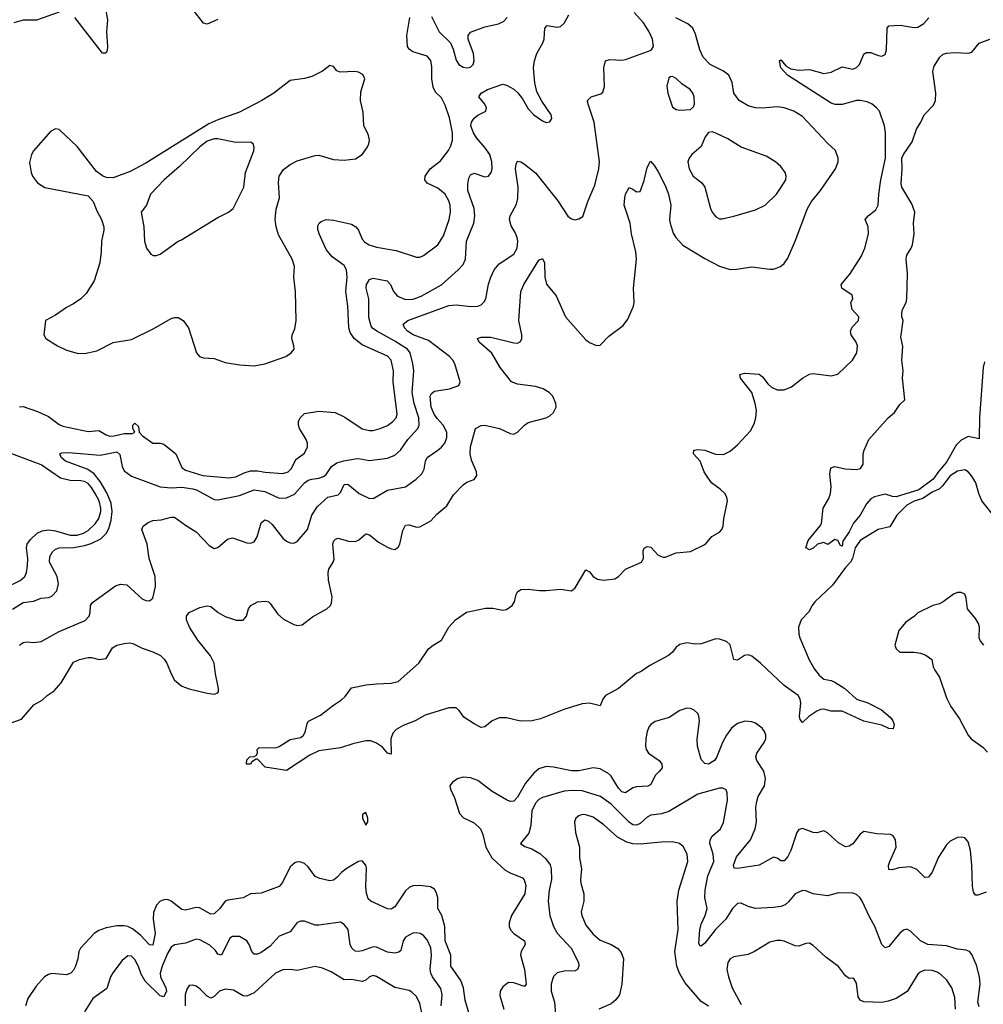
# Model space of a CAD drawing. Header units: inches. Extents: x 1771504 to 1971212, y 471788 to 643615.
# Tile 317 of 587: x 1842291 to 1847633, y 563038 to 568498. Entities that reach past the tile are written whole.
import ezdxf

# ---------------------------------------------------------------- set-up
doc = ezdxf.new("R2010")
doc.units = ezdxf.units.IN
doc.header["$MEASUREMENT"] = 0
doc.layers.add('B8546', color=7, linetype='Continuous')

msp = doc.modelspace()

# ---------------------------------------------------------------- linework, layer by layer
at = {"layer": 'B8546', "color": 5}
for points, elevation in [([(1842765.5, 568570), (1842777, 568497), (1842772.9, 568430), (1842778.7, 568350), (1842775.3, 568324.7), (1842768.3, 568311.7), (1842750, 568312.8), (1842597.5, 568510)], 480), ([(1843390, 568499.4), (1843330, 568472.4), (1843310, 568478.9), (1843253, 568553)], 480), ([(1842212.1, 564587.9), (1842301.4, 564618.6), (1842370, 564698.9), (1842415.4, 564724.6), (1842442.7, 564750), (1842483, 564777), (1842520.1, 564819.9), (1842590, 564935.5), (1842622, 564950), (1842670, 564960.7), (1842690, 564961), (1842730.7, 564950.7), (1842770, 564955.5), (1842805, 565015), (1842830, 565029.4), (1842870, 565037.8), (1842901.9, 565041.9), (1842919.1, 565039.1), (1842970, 565012.1), (1843030, 564992.3), (1843072, 564972), (1843092.5, 564952.5), (1843107.5, 564930), (1843130.2, 564870), (1843150, 564834.6), (1843190, 564802.4), (1843230, 564787.3), (1843330, 564763.6), (1843370, 564758.4), (1843390, 564764.9), (1843394, 564770), (1843394, 564790), (1843375.9, 564870), (1843369.1, 564930), (1843349.2, 564970), (1843277.8, 565057.8), (1843233.1, 565130), (1843216.2, 565170), (1843216.1, 565190), (1843229.9, 565210.1), (1843290, 565238.8), (1843330, 565247.5), (1843350, 565243.2), (1843390.4, 565210), (1843430, 565188), (1843491.1, 565168.9), (1843530, 565167.4), (1843549, 565191), (1843560.2, 565230), (1843572.4, 565250), (1843610, 565269.1), (1843653, 565273), (1843670, 565269.4), (1843680.2, 565260.2), (1843721.6, 565201.6), (1843752.7, 565172.7), (1843810, 565144), (1843830, 565138.9), (1843857, 565143), (1843914.2, 565185.8), (1843993, 565230), (1844012.1, 565247.9), (1844018.8, 565261.2), (1844022.7, 565297.3), (1844003.7, 565390), (1844000.3, 565430), (1844005.1, 565450), (1844029.8, 565490), (1844033.6, 565506.4), (1844027.4, 565590), (1844032.4, 565607.6), (1844041.9, 565618.1), (1844056.9, 565623.1), (1844113.2, 565606.8), (1844150, 565604.6), (1844170, 565612.4), (1844210, 565646.4), (1844230, 565641.1), (1844281, 565601), (1844330, 565573.2), (1844350, 565563.6), (1844370, 565560.3), (1844376.6, 565563.4), (1844390, 565573), (1844398.5, 565590), (1844414.2, 565665.8), (1844430, 565694), (1844450, 565696), (1844490, 565683.1), (1844510, 565685.3), (1844570, 565719.5), (1844604.1, 565755.9), (1844658.7, 565801.3), (1844696.6, 565863.4), (1844750, 565919.1), (1844770, 565932.7), (1844810, 565948.8), (1844826.3, 565970), (1844824.4, 565990), (1844795.7, 566055.7), (1844789.1, 566090), (1844790.6, 566130), (1844817.6, 566230), (1844850, 566246.9), (1844870, 566249.2), (1844950.2, 566230.2), (1845010, 566203.7), (1845030, 566199.5), (1845050, 566210.4), (1845089.6, 566250), (1845110, 566263.6), (1845210, 566290.3), (1845230, 566301.3), (1845250, 566320.5), (1845264.7, 566350), (1845264, 566370), (1845246.9, 566410), (1845227.1, 566430), (1845192.8, 566450), (1845150, 566464.1), (1845050, 566475.9), (1845018.3, 566490), (1844955.5, 566570), (1844908.2, 566648.2), (1844837.6, 566710), (1844829.6, 566730), (1844850, 566736.9), (1844902.3, 566737.7), (1845030, 566705.6), (1845050, 566705), (1845067.2, 566712.8), (1845075, 566730), (1845074.5, 566750), (1845057.4, 566830), (1845069.2, 566990.8), (1845086, 567030), (1845170, 567163.8), (1845190, 567173.4), (1845200.3, 567150), (1845201.5, 567070), (1845211.6, 567031.6), (1845266.1, 566966.1), (1845316.9, 566850), (1845430, 566723.1), (1845450, 566707.4), (1845489.4, 566690.6), (1845510, 566692.7), (1845557.8, 566742.2), (1845637.2, 566802.8), (1845662, 566838), (1845693.3, 566910), (1845696.9, 566930), (1845693.7, 567010), (1845709.8, 567170), (1845706.2, 567210), (1845682.9, 567310), (1845675.4, 567370), (1845641.8, 567470), (1845645.3, 567510), (1845650, 567531), (1845670, 567566.8), (1845690, 567558.8), (1845710, 567542.8), (1845730, 567546), (1845753.8, 567606.2), (1845770, 567678), (1845787.3, 567712.7), (1845810, 567688), (1845830, 567654), (1845870, 567578), (1845887.6, 567530), (1845901, 567470), (1845894.4, 567390), (1845896.8, 567370), (1845914.6, 567314.6), (1845928.9, 567290), (1845967.7, 567247.7), (1846090, 567173), (1846170, 567130.9), (1846230, 567113.1), (1846265.8, 567114.2), (1846350, 567127.3), (1846450, 567113.6), (1846470, 567115.2), (1846509.6, 567130), (1846530, 567146.5), (1846550, 567175.8), (1846590.7, 567270), (1846658.3, 567450), (1846681.4, 567490), (1846731.4, 567550), (1846813.3, 567670), (1846828, 567710), (1846828.1, 567730), (1846813.4, 567773.4), (1846770, 567813.3), (1846630, 567961.8), (1846582, 567990), (1846530, 568009.9), (1846490, 568013.9), (1846410, 568007.3), (1846370, 568009.9), (1846330, 568020.8), (1846280.3, 568050), (1846250.7, 568090), (1846241.2, 568150), (1846222.3, 568190), (1846192.7, 568212.7), (1846119.7, 568250), (1846079.8, 568290), (1846060.9, 568330), (1846038.2, 568418.2), (1846022, 568450), (1845995.7, 568475.7), (1845928.3, 568508.3)], 420), ([(1842250.8, 565229.2), (1842310, 565265.6), (1842367, 565273), (1842410, 565290.2), (1842450, 565294.3), (1842470, 565301.1), (1842497.7, 565330), (1842505.8, 565370), (1842498.5, 565410), (1842455.9, 565490), (1842458.9, 565521.1), (1842473.1, 565546.9), (1842490, 565561.5), (1842510, 565569.4), (1842590.6, 565570.6), (1842650, 565581.5), (1842686.7, 565593.3), (1842740.9, 565619.1), (1842771, 565649), (1842784.3, 565675.7), (1842797.9, 565722.1), (1842803.1, 565770), (1842797.3, 565817.3), (1842773.5, 565873.5), (1842736.6, 565936.6), (1842701.2, 565981.2), (1842665.6, 566005.6), (1842545.7, 566050), (1842521.3, 566070), (1842513.2, 566090), (1842524.4, 566095.6), (1842562.2, 566097.8), (1842736.8, 566083.2), (1842830, 566101.8), (1842846.8, 566086.8), (1842859.3, 566019.3), (1842870, 565995.3), (1842910, 565967.5), (1843070, 565907.2), (1843130, 565902.2), (1843190, 565904.7), (1843250, 565896.5), (1843271.5, 565890), (1843370, 565836.5), (1843390, 565835.8), (1843510, 565859.8), (1843590.1, 565890.1), (1843650, 565882.4), (1843730, 565844.7), (1843770, 565847.1), (1843814, 565866), (1843870, 565929.3), (1843890, 565943.9), (1843910, 565950.7), (1843950, 565954.8), (1843975.6, 565964.4), (1843990, 565975.9), (1844020.3, 566019.7), (1844050, 566040.2), (1844088.2, 566051.8), (1844150, 566062.6), (1844170, 566063.8), (1844230, 566053.5), (1844330, 566065.5), (1844370, 566082.9), (1844403.1, 566110), (1844442, 566170), (1844498, 566230), (1844506, 566250), (1844504.4, 566290), (1844477.5, 566370), (1844466.2, 566430), (1844476.6, 566550), (1844471.2, 566588.8), (1844456.4, 566650), (1844441.3, 566670), (1844370, 566716), (1844270.3, 566770.3), (1844247.1, 566787.1), (1844239, 566799), (1844227.3, 566847.3), (1844226.1, 566950), (1844212.3, 567010), (1844213.8, 567030), (1844230, 567057.6), (1844250, 567064.6), (1844329.1, 567049.1), (1844346, 567030), (1844362.8, 566990), (1844385, 566965), (1844430, 566947.1), (1844472.3, 566947.7), (1844516, 566964), (1844630, 567027.1), (1844722.3, 567110), (1844750, 567141.1), (1844762.2, 567170), (1844768.6, 567270), (1844808.4, 567370), (1844814.7, 567410), (1844810.4, 567450.4), (1844775.7, 567550), (1844775, 567585), (1844780.9, 567619.1), (1844790, 567638), (1844810, 567646.7), (1844870, 567627.2), (1844889.7, 567630.3), (1844904.2, 567650), (1844909.8, 567670.2), (1844908.9, 567710), (1844896.8, 567750), (1844869.8, 567790), (1844822.7, 567842.7), (1844806.6, 567870), (1844792.9, 567910), (1844795.8, 567930), (1844810, 567951.8), (1844830, 567967.6), (1844875.1, 567990), (1844878.7, 568010), (1844870, 568029.2), (1844836.2, 568070), (1844849.6, 568090), (1844885.1, 568110), (1844970, 568139.5), (1844990, 568135.6), (1845030, 568113.1), (1845052, 568092), (1845078.6, 568058.6), (1845110, 568003.8), (1845141.6, 567970), (1845190, 567936.4), (1845210, 567928.2), (1845230, 567931.3), (1845241.2, 567950), (1845237, 567970), (1845185.4, 568045.4), (1845158.6, 568098.6), (1845147.3, 568147.3), (1845138.7, 568230), (1845144.8, 568270), (1845157.1, 568310), (1845191.2, 568368.8), (1845198, 568390), (1845201.7, 568450), (1845214.9, 568465.1), (1845270, 568456.2), (1845290, 568460.2), (1845310, 568478.7), (1845334.9, 568525.1)], 460), ([(1842510, 568538.9), (1842385, 568495), (1842310, 568495.7), (1842258.8, 568481.2)], 480), ([(1842290, 565030.3), (1842310, 565044.4), (1842330, 565047.9), (1842370, 565044.4), (1842410, 565050.2), (1842510, 565105.3), (1842653.6, 565166.4), (1842675.3, 565190), (1842681.4, 565210), (1842683.5, 565250), (1842693.8, 565266.2), (1842821.3, 565358.7), (1842850, 565368), (1842884.4, 565364.4), (1842970, 565286.7), (1842990, 565277.6), (1843010, 565275.5), (1843029.7, 565290.3), (1843044.5, 565355.5), (1843042.5, 565410), (1843009.2, 565510), (1842997.4, 565590), (1842968.9, 565670), (1842976.2, 565690), (1843002.4, 565710), (1843030, 565721.3), (1843074.8, 565725.2), (1843130, 565739.7), (1843150, 565738.6), (1843210, 565694.6), (1843270, 565658), (1843342, 565582), (1843370, 565566), (1843390, 565571.7), (1843443.7, 565616.3), (1843470, 565624.5), (1843550, 565596.1), (1843570, 565594.7), (1843590, 565602.7), (1843607.1, 565630), (1843630, 565708.5), (1843650, 565723.6), (1843670, 565716.3), (1843690, 565698.9), (1843750, 565623.6), (1843770, 565606.9), (1843790, 565597.3), (1843810, 565594.9), (1843830, 565604.9), (1843886, 565670), (1843909.9, 565750), (1843941.4, 565798.6), (1843998.7, 565850), (1844057.5, 565862.5), (1844070, 565875.3), (1844090, 565919.5), (1844110, 565922.4), (1844173.2, 565870), (1844230, 565842.3), (1844255, 565845), (1844330, 565889.2), (1844430, 565907.7), (1844489.9, 565950.1), (1844519.8, 565980.2), (1844533.9, 566006.1), (1844541.4, 566050), (1844550, 566070.3), (1844610, 566110.2), (1844630, 566127.1), (1844647.2, 566150), (1844658.6, 566181.4), (1844658.5, 566210), (1844638.7, 566250), (1844605.6, 566285.6), (1844589.4, 566310), (1844572.6, 566350), (1844567.5, 566410), (1844574.2, 566425.8), (1844590, 566438.5), (1844674, 566450), (1844726, 566470), (1844732.3, 566490), (1844702.6, 566590), (1844692.6, 566610), (1844674, 566630), (1844558.2, 566718.2), (1844472.8, 566750), (1844441.8, 566770), (1844424.2, 566790), (1844417.6, 566810), (1844442.7, 566830), (1844670, 566912.3), (1844710, 566916.1), (1844792.3, 566907.7), (1844830.8, 566909.2), (1844850, 566916.4), (1844866.4, 566933.6), (1844875.1, 566950), (1844889.2, 567030.8), (1844902.2, 567070), (1844922.2, 567110), (1844950, 567143.9), (1845030, 567198), (1845048.9, 567231.1), (1845052.1, 567270), (1845048.9, 567290), (1845038, 567318), (1845015.6, 567355.6), (1845007.4, 567390), (1845009.8, 567410.2), (1845045.6, 567474.4), (1845053.4, 567506.6), (1845053.8, 567570), (1845040.6, 567670), (1845042.9, 567697.1), (1845050, 567713.4), (1845070, 567710.4), (1845090, 567697.4), (1845150, 567648.7), (1845274.1, 567494.1), (1845330, 567408.7), (1845350, 567394), (1845370, 567387.7), (1845390, 567392.7), (1845412.8, 567407.2), (1845440.4, 567490), (1845479.2, 567580.8), (1845502.4, 567670), (1845506, 567710), (1845476.7, 567930), (1845442.3, 568030), (1845439.7, 568050), (1845459.3, 568070), (1845513.3, 568086.7), (1845523.6, 568096.4), (1845532.5, 568127.5), (1845529.7, 568230.3), (1845539, 568270), (1845562, 568278), (1845630, 568274), (1845650, 568277.3), (1845791.2, 568328.8), (1845805.1, 568350), (1845798.7, 568390), (1845781.2, 568430), (1845750, 568479.7), (1845698.3, 568538.3)], 440), ([(1842290, 566351), (1842310, 566352.3), (1842390, 566325.5), (1842450, 566298), (1842510, 566253.2), (1842530, 566244.3), (1842670, 566214.4), (1842730, 566219.3), (1842770, 566195.5), (1842790, 566188.7), (1842815.3, 566190), (1842870, 566204), (1842916.6, 566203.4), (1842928.7, 566210), (1842919, 566230), (1842919, 566250), (1842930, 566261), (1842950, 566242), (1842953.4, 566210), (1842972.2, 566190), (1843030, 566150.3), (1843070, 566150.2), (1843090, 566143.6), (1843156.4, 566090), (1843190, 566014), (1843210, 566000.3), (1843306.8, 565970), (1843450, 565957.8), (1843490, 565962), (1843535.3, 565984.7), (1843570, 565995.8), (1843610, 565997), (1843651.2, 565988.8), (1843750, 565981.3), (1843779.5, 565990), (1843797.4, 566010), (1843821, 566059), (1843870, 566093.4), (1843886.5, 566130), (1843885.8, 566150), (1843878.3, 566170), (1843842.9, 566230), (1843836.8, 566250), (1843837.1, 566270), (1843846.8, 566290), (1843870, 566314), (1843950, 566327.4), (1844039.8, 566319.8), (1844093.8, 566293.8), (1844190, 566229.3), (1844230, 566219.7), (1844250, 566219.1), (1844290, 566230.2), (1844330, 566248.2), (1844360.3, 566270), (1844377.5, 566290), (1844384.1, 566310), (1844361.6, 566490), (1844363.2, 566550), (1844350.7, 566610), (1844330, 566631.8), (1844190, 566694.9), (1844145.9, 566730), (1844122.6, 566762.6), (1844114.9, 566790), (1844110.5, 566910), (1844099.6, 566990), (1844107, 567070), (1844102.6, 567110), (1844090, 567135.3), (1844023.5, 567183.5), (1843990, 567223.7), (1843951.5, 567310), (1843944.4, 567335.6), (1843944.5, 567355.5), (1843950.9, 567369.1), (1843962, 567378), (1843990, 567389.1), (1844030, 567385.6), (1844130, 567364.9), (1844154.9, 567350), (1844168.9, 567330), (1844190, 567281.6), (1844204.7, 567264.7), (1844227.7, 567250), (1844270, 567236.9), (1844377.7, 567217.7), (1844490, 567180.2), (1844510, 567180.2), (1844530, 567190.3), (1844610, 567250.3), (1844639.9, 567300.1), (1844671.7, 567390), (1844679.8, 567430), (1844677, 567470), (1844670, 567493), (1844649.8, 567530), (1844610, 567563.2), (1844550.8, 567590.8), (1844536.9, 567610), (1844539.2, 567630), (1844567.4, 567670), (1844624.2, 567715.8), (1844668.2, 567771.8), (1844682, 567798), (1844690.9, 567829.1), (1844689.9, 567870), (1844674.1, 567954.1), (1844650, 568024.7), (1844630, 568064.4), (1844596.5, 568096.5), (1844583, 568123), (1844576.5, 568170), (1844576.8, 568236.8), (1844570, 568272), (1844550, 568295.4), (1844470, 568319.8), (1844450, 568334.7), (1844441.2, 568350), (1844437.6, 568410), (1844454, 568510)], 480), ([(1847704.3, 565730), (1847625.4, 565830), (1847608.5, 565870), (1847591.5, 565930), (1847570, 565966), (1847550, 565989.8), (1847530, 566001.4), (1847490, 565995.2), (1847450, 565968.7), (1847407.9, 565912.1), (1847390, 565896.6), (1847350, 565877.6), (1847297.8, 565842.2), (1847250, 565827.4), (1847210, 565806.6), (1847154.4, 565750), (1847115.1, 565684.9), (1847050, 565671.5), (1846950, 565609.9), (1846922.4, 565570), (1846907.4, 565510), (1846897.1, 565490), (1846870, 565460.6), (1846797, 565363), (1846699.7, 565270), (1846684.2, 565250), (1846666.2, 565213.8), (1846623.5, 565170), (1846609.6, 565130), (1846610.1, 565090), (1846616.1, 565070), (1846668.4, 564948.4), (1846696.9, 564896.9), (1846722.5, 564862.5), (1846750, 564840.8), (1846790, 564833.1), (1846810, 564824.6), (1846866.4, 564790), (1846930.1, 564730.1), (1846992.9, 564710), (1847068.5, 564670), (1847116.4, 564630), (1847131.7, 564610), (1847138.7, 564590), (1847134.2, 564565.8), (1847110, 564566.6), (1847070, 564585.6), (1846970, 564607.6), (1846850, 564662.5), (1846790, 564663.2), (1846750, 564673.6), (1846730, 564672.6), (1846710, 564662.8), (1846666.8, 564633.2), (1846630, 564599.7), (1846617.7, 564617.7), (1846613.6, 564633.6), (1846621.6, 564710), (1846618.8, 564730), (1846607.6, 564750), (1846530, 564805.4), (1846397.4, 564930), (1846350, 564967.9), (1846330, 564976.5), (1846310, 564972.5), (1846270, 564946), (1846250, 564949.8), (1846230, 565030.6), (1846208.7, 565050), (1846170, 565062.7), (1846150, 565064), (1846070, 565037.7), (1846035.7, 565035.7), (1845990, 565041.6), (1845950, 565033.1), (1845930, 565018.3), (1845909.5, 564990), (1845888.4, 564971.6), (1845784.2, 564915.8), (1845737.1, 564882.9), (1845710, 564871.6), (1845611.3, 564790), (1845538.9, 564750), (1845524.2, 564730), (1845510, 564693.3), (1845450, 564707.5), (1845410, 564704), (1845307, 564673), (1845179.1, 564620.9), (1845131.3, 564610), (1845068, 564608), (1844990, 564626), (1844950, 564626.6), (1844910.2, 564609.8), (1844870, 564577), (1844850, 564573.6), (1844810, 564593.5), (1844753.7, 564630), (1844727.5, 564667.5), (1844710, 564682), (1844670, 564681.1), (1844539.5, 564640.5), (1844484.3, 564610), (1844416.5, 564583.5), (1844378.1, 564561.9), (1844359.1, 564540.9), (1844348.7, 564510), (1844350, 564425.2), (1844330, 564429.6), (1844303.1, 564463.1), (1844270, 564486.7), (1844238.1, 564498.1), (1844210, 564499.6), (1844137.1, 564482.9), (1844070, 564459.6), (1843950, 564443), (1843899.7, 564420.3), (1843770, 564334.5), (1843652.7, 564352.7), (1843610, 564398), (1843602, 564398), (1843578, 564382), (1843570, 564369.2), (1843548, 564370), (1843550, 564394), (1843566, 564410), (1843590, 564411.3), (1843602, 564418), (1843608.7, 564430), (1843608.4, 564451.6), (1843618, 564462), (1843710, 564460.7), (1843730, 564467.3), (1843790, 564505.5), (1843850, 564517.1), (1843864.5, 564530), (1843872.9, 564547.1), (1843884.4, 564595.6), (1843891.8, 564608.2), (1843959.4, 564640.6), (1844030, 564697.1), (1844074.3, 564725.7), (1844094.7, 564745.3), (1844130, 564792.7), (1844211.4, 564808.6), (1844270, 564815.8), (1844350, 564818), (1844390, 564827.3), (1844503.6, 564930), (1844557.6, 565010), (1844582.9, 565030), (1844630, 565056.5), (1844669.8, 565130), (1844706.2, 565170), (1844767.7, 565212.3), (1844874.2, 565234.2), (1844914.5, 565234.5), (1844970, 565222.6), (1844990, 565226.7), (1845020.9, 565250), (1845035.1, 565270), (1845042.7, 565310), (1845050, 565324.7), (1845070, 565337.3), (1845110, 565340.7), (1845172.1, 565332.1), (1845210, 565331.8), (1845290, 565340.4), (1845350, 565330.7), (1845370, 565346.8), (1845430, 565447.3), (1845450, 565435.5), (1845470.4, 565410), (1845494.5, 565394.5), (1845530, 565390.2), (1845590, 565397.6), (1845610, 565410.3), (1845649.9, 565450.1), (1845737.7, 565490), (1845748.6, 565510), (1845747, 565553), (1845753.3, 565566.7), (1845770, 565575.8), (1845790, 565572.4), (1845830, 565527.7), (1845857.5, 565517.5), (1845870, 565518.2), (1845930, 565542), (1846010, 565549.4), (1846092.6, 565590), (1846128.7, 565631.3), (1846170, 565656.5), (1846183.5, 565670), (1846191.1, 565690), (1846194.3, 565730), (1846214.5, 565830), (1846212, 565850), (1846199.6, 565870), (1846175.1, 565895.1), (1846126.9, 565930), (1846098.9, 565970), (1846086.6, 565990), (1846064.2, 566050), (1846026, 566090), (1846029, 566110), (1846050, 566114.6), (1846090, 566111.6), (1846148.9, 566088.9), (1846193.6, 566086.4), (1846230, 566104.4), (1846270, 566139.5), (1846342.3, 566217.7), (1846362.8, 566257.2), (1846372.2, 566290), (1846375.4, 566330), (1846369.2, 566370), (1846349.9, 566429.9), (1846287.6, 566510), (1846282.7, 566530), (1846310, 566537.6), (1846390, 566531.7), (1846410, 566517.6), (1846439, 566479), (1846459.6, 566459.6), (1846490, 566445.3), (1846530, 566446), (1846570, 566461.1), (1846630, 566509.1), (1846670, 566531.9), (1846690, 566535.6), (1846790, 566522.2), (1846827.2, 566532.8), (1846907.7, 566610), (1846931.4, 566650), (1846935.5, 566690), (1846928.6, 566710), (1846900.5, 566750), (1846896.3, 566770), (1846906.6, 566793.4), (1846941.2, 566830), (1846942.7, 566850), (1846905.4, 566890), (1846899.7, 566930), (1846909.7, 566950), (1846905.6, 566970), (1846849, 567009), (1846845.1, 567030), (1846894.1, 567085.9), (1846955.9, 567184.1), (1846975.6, 567230), (1846996.8, 567310), (1846995, 567350), (1846978.9, 567390), (1846994.3, 567410), (1847037.3, 567442.7), (1847050.5, 567469.5), (1847053.2, 567530), (1847064.3, 567610), (1847091.4, 567730), (1847091.9, 567870), (1847085.8, 567910), (1847057, 567990), (1847041.1, 568010), (1847016.2, 568030), (1846990, 568041.5), (1846950, 568050.3), (1846930, 568049.9), (1846850, 568028.2), (1846811.5, 568028.5), (1846790, 568034.9), (1846547.4, 568190), (1846509.9, 568230), (1846502.9, 568270), (1846510, 568274.9), (1846541, 568241), (1846565.7, 568225.7), (1846610, 568218.4), (1846670, 568222.5), (1846750, 568199.7), (1846790, 568206.2), (1846850, 568236), (1846910, 568223.5), (1846930, 568232.7), (1846946.2, 568250), (1846970, 568306), (1846984.2, 568315.8), (1847010, 568315.2), (1847050, 568298.9), (1847070, 568295.8), (1847090, 568304.9), (1847096.9, 568330), (1847100.5, 568450), (1847110, 568463.8), (1847171.8, 568468.2), (1847250, 568453.8), (1847270, 568456.9), (1847303.3, 568476.7), (1847332.1, 568507.9)], 380), ([(1844574.7, 568514.7), (1844617.4, 568430), (1844678.7, 568370), (1844694.2, 568334.2), (1844710, 568273.4), (1844726.3, 568250), (1844750, 568235.2), (1844770, 568230.3), (1844790, 568233.7), (1844805.1, 568250), (1844811.5, 568270), (1844806.8, 568310), (1844776.9, 568390), (1844778, 568410), (1844790, 568428), (1844870, 568458.3), (1844945.6, 568474.4), (1844972.8, 568487.2), (1844994.3, 568510)], 480), ([(1847640.3, 566599.7), (1847631.9, 566570), (1847612, 566292), (1847610, 566172.7), (1847550, 566185.8), (1847510, 566166.5), (1847482.4, 566137.6), (1847430, 566044.1), (1847385.9, 565994.1), (1847355.1, 565950), (1847275.5, 565890), (1847150, 565852.8), (1847130, 565854), (1847090, 565867), (1847030, 565852.7), (1847010, 565841.2), (1846986, 565814), (1846950.8, 565750), (1846913.7, 565706.3), (1846890, 565657.2), (1846854.6, 565605.4), (1846850, 565579), (1846841.2, 565581.2), (1846826, 565610), (1846810, 565615.3), (1846771.6, 565588.4), (1846750, 565598), (1846714, 565590), (1846690, 565568), (1846670, 565558), (1846648.7, 565568.7), (1846662.7, 565610), (1846729.6, 565690.4), (1846736.1, 565703.9), (1846745.4, 565790), (1846777.6, 565842.4), (1846785.7, 565870), (1846789.7, 565910), (1846781.7, 565978.3), (1846787.6, 566012.4), (1846810, 566019.3), (1846867.6, 566007.6), (1846930, 566002.7), (1846952, 566010), (1846967.2, 566032.8), (1846967, 566090), (1846972.3, 566110), (1846999.5, 566170), (1847105.2, 566290), (1847140.7, 566319.3), (1847170, 566364.7), (1847198, 566390), (1847186, 566510), (1847189.2, 566550), (1847181.2, 566610), (1847186.3, 566686.3), (1847176.6, 566736.6), (1847189, 566830), (1847182, 566850), (1847182, 566870), (1847185.2, 566890), (1847206, 566930), (1847209.4, 566950), (1847213.2, 567090), (1847205.2, 567170), (1847210, 567192), (1847234, 567230), (1847241.2, 567250), (1847249.6, 567310.4), (1847246.3, 567370), (1847253.3, 567430), (1847236.9, 567476.9), (1847181.2, 567570), (1847177.1, 567590), (1847183.4, 567670), (1847181.5, 567730), (1847190, 567750.3), (1847239.2, 567820.8), (1847263, 567890), (1847287.3, 567930), (1847304.5, 567970), (1847356.8, 568023.2), (1847368.6, 568050), (1847370.9, 568090), (1847353.8, 568210), (1847360.4, 568239.6), (1847392.4, 568290), (1847410, 568306.2), (1847428.5, 568311.5), (1847475.5, 568315.5), (1847550, 568311.8), (1847570, 568318.6), (1847610, 568367.7), (1847670, 568390.3)], 360), ([(1842210, 565347.4), (1842292.8, 565387.2), (1842318.8, 565410), (1842328.5, 565431.5), (1842334.7, 565470), (1842335.5, 565510), (1842328.5, 565570), (1842333, 565590), (1842350, 565615.9), (1842387.8, 565650), (1842415.8, 565664.2), (1842450, 565669.2), (1842490, 565662.8), (1842570, 565639.8), (1842610, 565639.3), (1842644.6, 565650), (1842670, 565664.9), (1842710, 565702.1), (1842730, 565732.6), (1842741.2, 565770), (1842741, 565790), (1842730.7, 565830), (1842710, 565871.3), (1842690, 565904.5), (1842670, 565925.4), (1842650, 565936.7), (1842630, 565940.8), (1842570, 565942.7), (1842516.3, 565956.3), (1842410, 566029.9), (1842248.3, 566090)], 480), ([(1847636.9, 565030), (1847615.8, 565055.8), (1847609.7, 565070), (1847611.9, 565130), (1847607.1, 565150), (1847590, 565178), (1847546, 565230), (1847538.4, 565290), (1847531.5, 565311.5), (1847510, 565321.2), (1847490, 565321.2), (1847467.5, 565312.5), (1847410.7, 565269.3), (1847390, 565259), (1847354, 565250), (1847270, 565208), (1847252, 565190), (1847203.5, 565156.5), (1847164.7, 565110), (1847142.8, 565030), (1847151, 565010), (1847170.7, 564990.7), (1847250, 564990.4), (1847284.2, 564984.2), (1847314.6, 564974.6), (1847347.7, 564950), (1847355.3, 564910), (1847363.7, 564890), (1847391.1, 564851.1), (1847430, 564737.3), (1847453.4, 564690), (1847501.2, 564621.2), (1847550, 564530.4), (1847565.8, 564510), (1847630, 564463.9), (1847656.3, 564436.3)], 420), ([(1847650, 563660.5), (1847603.6, 563643.6), (1847590, 563643.7), (1847579.1, 563659.1), (1847572.5, 563692.5), (1847569.8, 563810), (1847562.3, 563890), (1847550, 563938.4), (1847530, 563960.5), (1847510, 563965.1), (1847490, 563963.5), (1847450, 563942.6), (1847430, 563923), (1847385.5, 563854.5), (1847350.2, 563770), (1847330, 563742), (1847310, 563740.7), (1847265.2, 563785.2), (1847230, 563799.9), (1847164.7, 563795.3), (1847130, 563783.1), (1847110, 563786), (1847107.9, 563807.9), (1847114.4, 563830), (1847150.8, 563910), (1847146.6, 563950), (1847132.9, 563972.9), (1847119.5, 563979.5), (1847043.5, 563983.5), (1846970, 563996.2), (1846950, 563981.2), (1846910, 563927), (1846890, 563914), (1846870, 563911.6), (1846830, 563933.3), (1846770, 563989.4), (1846750, 563999.5), (1846710.4, 563989.6), (1846690, 563989.7), (1846630, 564013.6), (1846610, 564007), (1846599.5, 563990), (1846566.3, 563890), (1846550, 563858.3), (1846530, 563832.8), (1846510, 563834), (1846490, 563848.3), (1846470, 563854.5), (1846390, 563809.8), (1846271.4, 563791.4), (1846252.1, 563792.1), (1846248.9, 563810), (1846264.2, 563855.8), (1846341.7, 563950), (1846369.2, 564010), (1846375.8, 564050), (1846372.1, 564130), (1846376.9, 564163.1), (1846385.7, 564190), (1846420.2, 564250), (1846425.3, 564290), (1846416.5, 564330), (1846376.8, 564390), (1846372.4, 564410), (1846377.2, 564430), (1846419.1, 564490), (1846426.9, 564510), (1846426.8, 564530), (1846420.2, 564550), (1846406.8, 564570), (1846370, 564597.4), (1846350, 564605), (1846312.1, 564607.9), (1846270, 564595.8), (1846237.6, 564570), (1846210, 564531.1), (1846187.9, 564490), (1846153.6, 564406.4), (1846142.3, 564390), (1846110, 564369.8), (1846090, 564373.3), (1846070, 564396), (1846048, 564470), (1846047.6, 564507.6), (1846059.5, 564610), (1846055.8, 564635.8), (1846049.8, 564650), (1846030, 564668.6), (1846010, 564677.6), (1845990, 564679.8), (1845950, 564666.4), (1845891, 564629), (1845813.9, 564606.1), (1845790.3, 564590), (1845781.7, 564578.3), (1845770.1, 564549.9), (1845761.7, 564510), (1845759.7, 564470), (1845763.6, 564450), (1845777, 564430), (1845835.6, 564390), (1845850.2, 564370), (1845852.7, 564350), (1845838.7, 564330), (1845813.2, 564306.8), (1845790, 564256.3), (1845772.8, 564247.2), (1845710, 564244.3), (1845690, 564238), (1845650, 564210.7), (1845630, 564216.8), (1845610, 564236.7), (1845570, 564303.2), (1845556.5, 564316.5), (1845510, 564343.4), (1845470, 564349), (1845390, 564332.9), (1845350, 564331.8), (1845250, 564353.6), (1845210, 564356), (1845170, 564344.1), (1845140.5, 564319.5), (1845095.1, 564264.9), (1845050, 564186), (1845030, 564164.5), (1845010, 564162), (1844990, 564171.4), (1844910, 564217.7), (1844830, 564278.8), (1844790, 564292.9), (1844750, 564296.9), (1844721, 564290), (1844690.7, 564270), (1844674.8, 564250), (1844678.8, 564230), (1844702.3, 564182.3), (1844730, 564095.5), (1844751.2, 564071.2), (1844810, 564043.6), (1844845.2, 564010), (1844858.9, 563978.9), (1844875.4, 563910), (1844909.2, 563850), (1844981.8, 563781.8), (1845010, 563766), (1845078.7, 563738.7), (1845088.6, 563728.6), (1845096.4, 563696.4), (1845092.4, 563650), (1845018, 563530), (1845005.3, 563490), (1845004.2, 563470), (1845012, 563450), (1845030.4, 563430), (1845090.3, 563390), (1845092.7, 563370), (1845071, 563330), (1845067.3, 563310), (1845089.3, 563230), (1845098.7, 563150), (1845090, 563137), (1845030, 563156.1), (1845001.8, 563158.2), (1844970, 563135.1), (1844955.4, 563110), (1844953.3, 563086.7), (1844974.3, 563010)], 420), ([(1847610, 563023.7), (1847603.7, 563050), (1847616.5, 563150), (1847611.6, 563190), (1847594.7, 563254.7), (1847570, 563314.5), (1847556.2, 563330), (1847537.8, 563337.8), (1847490, 563343.5), (1847430, 563362), (1847325.2, 563370), (1847284.5, 563390), (1847230, 563442.9), (1847210, 563454), (1847190, 563449.6), (1847170, 563431.8), (1847110, 563358.4), (1847090, 563351.8), (1847069.8, 563369.8), (1847032.6, 563470), (1847002.4, 563522.4), (1846961.2, 563610), (1846950, 563628.2), (1846930, 563646), (1846910, 563653.5), (1846830, 563656.3), (1846770, 563639.7), (1846690, 563651), (1846650, 563667.1), (1846630, 563669.7), (1846590, 563651), (1846553.7, 563606.3), (1846534, 563590), (1846510, 563580.3), (1846470, 563574.2), (1846369.8, 563569.8), (1846330, 563579.7), (1846290, 563598.4), (1846270, 563597.6), (1846242.3, 563570), (1846206, 563510), (1846148.2, 563451.8), (1846090, 563377.7), (1846070, 563360.7), (1846063, 563363), (1846055.9, 563375.9), (1846061.1, 563450), (1846070, 563482), (1846091.7, 563530), (1846101.7, 563570), (1846089.9, 563630), (1846090.6, 563670), (1846106.9, 563750), (1846138.5, 563830), (1846136.5, 563870), (1846117.1, 563930), (1846118.8, 563950), (1846130, 563970.3), (1846176.9, 564010), (1846193.8, 564046.2), (1846215.1, 564170), (1846213.7, 564210), (1846206.9, 564226.9), (1846190, 564236), (1846170, 564236.8), (1846050, 564202.6), (1845890, 564106.4), (1845850, 564094.7), (1845790, 564086.5), (1845770, 564075.3), (1845730, 564039.6), (1845710, 564030.5), (1845690, 564033.5), (1845670, 564048), (1845570, 564147.6), (1845510.5, 564190.5), (1845410, 564221.8), (1845356, 564224), (1845310, 564219), (1845190, 564183.9), (1845170, 564173), (1845150, 564152.7), (1845129.6, 564110), (1845123.9, 564030), (1845112.9, 563987.1), (1845068, 563930), (1845092.2, 563912.2), (1845130, 563900.8), (1845173.8, 563873.8), (1845206.3, 563846.3), (1845231.5, 563811.5), (1845237.1, 563790), (1845239.8, 563730), (1845225.5, 563670), (1845221.3, 563610), (1845230.9, 563530), (1845250.8, 563470), (1845270, 563432.7), (1845348.6, 563350), (1845388.1, 563270), (1845391.5, 563248.5), (1845383, 563230), (1845370, 563223.5), (1845310, 563221.2), (1845270, 563212.1), (1845250, 563191.6), (1845244, 563176), (1845237.4, 563150), (1845238.2, 563110), (1845255.6, 563050), (1845262.1, 562982.1)], 440), ([(1846110, 563027.8), (1846070, 563053.1), (1845978, 563158), (1845949.8, 563210), (1845934.6, 563250), (1845923.4, 563330), (1845941.3, 563450), (1845935.2, 563610), (1845945.6, 563670), (1845995, 563830), (1845991.4, 563870), (1845970, 563912.4), (1845949.8, 563929.8), (1845910, 563938.5), (1845850, 563937.8), (1845730, 563926.1), (1845690, 563928.5), (1845657.5, 563937.5), (1845604.4, 563964.4), (1845530, 564032.4), (1845470, 564074.8), (1845430, 564088.7), (1845410, 564089.8), (1845390, 564082.6), (1845374, 564070), (1845366.5, 564050), (1845371.7, 563990), (1845394.6, 563910), (1845395, 563850), (1845405.8, 563790), (1845399.2, 563730), (1845401.3, 563710), (1845419.1, 563650), (1845418, 563610), (1845404.4, 563550), (1845406.7, 563530), (1845430, 563476.4), (1845470, 563427.6), (1845510, 563394), (1845570.2, 563370.2), (1845607.2, 563347.2), (1845624.9, 563324.9), (1845637.7, 563290), (1845629.2, 563150), (1845615.5, 563090), (1845596.6, 563063.4), (1845570, 563041.4), (1845501.6, 563010)], 460), ([(1844781.7, 562990), (1844761, 563061), (1844752.1, 563130), (1844736.2, 563170), (1844681.5, 563250), (1844680.6, 563310), (1844650.3, 563390), (1844647.6, 563470), (1844630.8, 563530.8), (1844609, 563570), (1844609.9, 563629.9), (1844600.2, 563660.2), (1844590, 563675.8), (1844568.8, 563688.8), (1844510, 563697.2), (1844470, 563695.5), (1844450, 563685.7), (1844430, 563666.6), (1844370, 563579.1), (1844350, 563565.1), (1844330, 563566.6), (1844237, 563610), (1844223.6, 563623.6), (1844214, 563654), (1844209.8, 563690), (1844212.9, 563792.9), (1844209.6, 563810), (1844190, 563834), (1844170, 563829.6), (1844107.1, 563792.9), (1844077, 563770), (1844050, 563740.5), (1844030, 563726.9), (1844010, 563723.1), (1843955.8, 563735.8), (1843930, 563747.4), (1843890, 563800.5), (1843870, 563818.3), (1843850, 563826.6), (1843830, 563828), (1843816.7, 563823.3), (1843790, 563799.6), (1843747.6, 563712.4), (1843729.4, 563690.6), (1843630, 563653.8), (1843570, 563650.8), (1843530, 563628.4), (1843444, 563616), (1843430, 563609.7), (1843400.2, 563570), (1843370, 563539.8), (1843350, 563536.8), (1843287.4, 563572.6), (1843270, 563574.9), (1843210, 563559.5), (1843190, 563563.4), (1843130, 563610.7), (1843110, 563618.2), (1843090, 563617.7), (1843070.4, 563610), (1843050, 563588.5), (1843033.5, 563546.5), (1843031.1, 563510), (1843042.1, 563430), (1843030, 563365.6), (1843010, 563367.3), (1842961.6, 563421.6), (1842916.7, 563456.7), (1842890, 563469.9), (1842870, 563473.9), (1842830, 563473.8), (1842770, 563462.2), (1842730, 563447.9), (1842703.5, 563430), (1842628.9, 563350), (1842619, 563330), (1842613.8, 563290), (1842600.7, 563250), (1842590, 563228), (1842574.6, 563210), (1842550, 563200.8), (1842470, 563209), (1842450, 563203.8), (1842428.8, 563190), (1842382, 563138), (1842336.3, 563070), (1842324, 563030)], 420), ([(1844628.3, 563030), (1844632.3, 563090), (1844625.5, 563125.5), (1844579.2, 563190), (1844570.4, 563210.4), (1844567.3, 563232.7), (1844573.4, 563310), (1844570, 563351.8), (1844550, 563394.7), (1844530, 563418.9), (1844510.7, 563430.7), (1844490, 563434.5), (1844470, 563431.9), (1844430, 563410.9), (1844416.5, 563390), (1844404.2, 563335.8), (1844393.6, 563326.4), (1844370, 563322), (1844330, 563327.4), (1844270, 563354.7), (1844250, 563357.4), (1844190, 563334.6), (1844170, 563329.8), (1844150, 563332.3), (1844132.3, 563350), (1844124, 563370), (1844112.2, 563452.2), (1844090, 563480.7), (1844070, 563493), (1843950, 563476), (1843930, 563477.6), (1843870, 563498), (1843850, 563498.5), (1843830, 563491.1), (1843790, 563439.5), (1843730, 563416.3), (1843680, 563360), (1843630, 563324.5), (1843610, 563315.3), (1843590, 563316), (1843578.8, 563330), (1843564, 563370), (1843550.7, 563390), (1843510, 563414.5), (1843470, 563414.6), (1843455.9, 563404.1), (1843410, 563309.6), (1843390, 563315.8), (1843376.2, 563336.2), (1843345.1, 563365.1), (1843290, 563395.1), (1843270, 563398.3), (1843210, 563376.4), (1843150, 563367.1), (1843130, 563355.1), (1843110, 563320.4), (1843080.4, 563250), (1843070.5, 563210), (1843072.2, 563190), (1843100.4, 563130), (1843104, 563110), (1843090, 563078.5), (1843070, 563084.8), (1842985.7, 563165.7), (1842964.1, 563204.1), (1842950, 563248), (1842930, 563286), (1842910, 563305.6), (1842890, 563307.3), (1842859.4, 563280.6), (1842807, 563213), (1842794, 563190), (1842774, 563126), (1842696, 563070), (1842650, 562995.4)], 440), ([(1847479.3, 563010), (1847475.6, 563075.6), (1847458.2, 563130), (1847431.1, 563171.1), (1847400.5, 563200.5), (1847376.7, 563216.7), (1847350, 563225.8), (1847310, 563227), (1847284, 563216), (1847270, 563204.7), (1847211.6, 563108.4), (1847150, 563070.9), (1847105.5, 563054.5), (1847071.6, 563048.4), (1846970, 563050.9), (1846950, 563061.3), (1846939.1, 563079.1), (1846930, 563155.3), (1846917.2, 563177.2), (1846910, 563182.7), (1846890, 563181.6), (1846870, 563195.4), (1846830, 563247.7), (1846759.5, 563299.5), (1846690, 563364), (1846670, 563376.3), (1846650, 563374.7), (1846610, 563360.9), (1846590, 563361.4), (1846530, 563388.7), (1846510, 563391.8), (1846488.3, 563391.7), (1846450, 563382.3), (1846364.9, 563330), (1846330, 563314.4), (1846250, 563300.4), (1846230.2, 563289.8), (1846217.7, 563270), (1846211.4, 563230), (1846220.8, 563190), (1846240.2, 563130), (1846290, 563037)], 460), ([(1844519.8, 562990), (1844510, 563042), (1844490, 563080.5), (1844465.8, 563105.8), (1844450, 563114), (1844370, 563130.9), (1844270, 563192.4), (1844250, 563197.4), (1844230, 563191.1), (1844210, 563171.8), (1844190, 563164.7), (1844130, 563175.1), (1844090, 563173.3), (1844017.1, 563217.1), (1843970, 563237.5), (1843930, 563247.8), (1843830, 563225.1), (1843790, 563231.1), (1843750, 563229.8), (1843710, 563210.9), (1843590, 563100.8), (1843550, 563083.1), (1843530, 563085.4), (1843475.6, 563115.6), (1843430, 563121.8), (1843399.5, 563110), (1843370, 563082), (1843350, 563071.8), (1843330, 563082.9), (1843290, 563124.2), (1843270, 563138.2), (1843250, 563144.4), (1843230, 563141.6), (1843218, 563122), (1843208.1, 563090), (1843208, 563030)], 460)]:
    msp.add_lwpolyline(points, dxfattribs=dict(at, elevation=elevation))
for points, elevation in [([(1844010, 568243.7), (1843970, 568213.3), (1843910, 568183), (1843870, 568172.4), (1843790, 568161), (1843700.2, 568090), (1843634, 568050), (1843510, 567984.2), (1843390, 567942.5), (1843340.5, 567919.5), (1842990, 567701.7), (1842904, 567656), (1842810, 567621.1), (1842770, 567623.2), (1842750, 567631.6), (1842716.3, 567656.3), (1842610, 567795.6), (1842510, 567889.6), (1842490, 567891.8), (1842462.4, 567877.6), (1842368.3, 567770), (1842355.8, 567750), (1842345.5, 567705.5), (1842354, 567650), (1842362, 567630), (1842390, 567592.7), (1842430, 567567.4), (1842670, 567520.5), (1842697.6, 567490), (1842718, 567438), (1842744.9, 567390), (1842757.4, 567350), (1842757.4, 567330), (1842744.6, 567270), (1842742.6, 567210), (1842734.4, 567150), (1842704.4, 567050), (1842660.3, 566979.7), (1842630.3, 566950), (1842590, 566922), (1842550, 566902.3), (1842490, 566859.1), (1842434.8, 566830), (1842424.4, 566750), (1842436.3, 566730), (1842500.5, 566690), (1842550, 566666), (1842610, 566649), (1842650, 566646.7), (1842718.1, 566661.9), (1842810, 566707), (1842910, 566725), (1843035.1, 566784.9), (1843130, 566840.2), (1843150, 566846.5), (1843170, 566846), (1843197.6, 566830), (1843227.6, 566790), (1843270.4, 566650), (1843288.2, 566630), (1843310, 566623.5), (1843370, 566619.6), (1843430, 566596.9), (1843510, 566584.7), (1843590, 566577.9), (1843650, 566589.3), (1843767, 566630), (1843796, 566650), (1843812, 566670), (1843811.6, 566690), (1843799.6, 566730), (1843800.7, 566750), (1843816.8, 566783.2), (1843824, 566830), (1843820.7, 566990), (1843811.4, 567070), (1843814.1, 567130), (1843801.4, 567170), (1843725.3, 567305.3), (1843712.5, 567350), (1843707.3, 567390), (1843712.2, 567447.8), (1843730.5, 567510), (1843725, 567595), (1843729.8, 567630), (1843753.7, 567666.3), (1843790, 567695.6), (1843830, 567715), (1843930, 567744.8), (1843950, 567747), (1844030, 567723.2), (1844090, 567718.2), (1844152.9, 567727.1), (1844189, 567751), (1844217.3, 567790), (1844227.1, 567810), (1844229.7, 567830), (1844222.4, 567862.4), (1844199.6, 567910), (1844195.4, 567984.6), (1844180.2, 568050), (1844182.7, 568097.3), (1844204.4, 568170), (1844193.3, 568193.3), (1844170, 568206.3), (1844148.5, 568211.5), (1844067.3, 568207.3), (1844050, 568215.1), (1844030, 568239)], 520), ([(1845910, 568183.7), (1845898.8, 568181.2), (1845890, 568175.3), (1845878.9, 568130), (1845884.4, 568090), (1845910, 568013.4), (1845930, 567999.5), (1845950, 567995.6), (1846010, 567999.1), (1846025.8, 568014.2), (1846031.6, 568030), (1846029.7, 568070), (1846023, 568090), (1846007.3, 568110), (1845962, 568142), (1845930, 568172)], 440), ([(1846130, 567875.1), (1846110, 567872), (1846091.9, 567848.1), (1846070, 567794.5), (1846017, 567750), (1846002.6, 567730), (1845996, 567710), (1846002.7, 567670), (1846024.9, 567630), (1846072.5, 567592.5), (1846089, 567569), (1846121.6, 567450), (1846130.5, 567430), (1846150, 567404.9), (1846170, 567393.4), (1846186.3, 567393.7), (1846250, 567408), (1846370, 567443.1), (1846423.7, 567470), (1846487.6, 567530), (1846513.3, 567570), (1846537.6, 567610), (1846540.5, 567630), (1846535.6, 567650), (1846510, 567683.7), (1846480.9, 567710), (1846430, 567742), (1846290, 567791.8), (1846217, 567837), (1846150, 567867.8)], 440), ([(1843370, 567837.5), (1843330, 567823.4), (1843290, 567793.4), (1843176.8, 567683.2), (1843092.6, 567610), (1843016.5, 567530), (1842993.6, 567470), (1842964.6, 567430), (1842979.6, 567350), (1842983.7, 567270), (1842994, 567230), (1843018.5, 567198.5), (1843030.7, 567190.7), (1843050, 567190.7), (1843070, 567198), (1843169, 567270), (1843184.8, 567275.2), (1843390, 567400.7), (1843449.3, 567430.7), (1843474, 567450), (1843532.7, 567570), (1843542, 567650), (1843589.6, 567770), (1843591.3, 567791.3), (1843585.2, 567810), (1843570, 567819.5), (1843490, 567816.8), (1843390, 567837)], 540), ([(1844210, 564101.2), (1844191.3, 564090), (1844190.8, 564070), (1844210, 564031), (1844220.9, 564050), (1844222, 564070)], 420)]:
    msp.add_lwpolyline(points, close=True, dxfattribs=dict(at, elevation=elevation))

doc.saveas('drawing.dxf')
